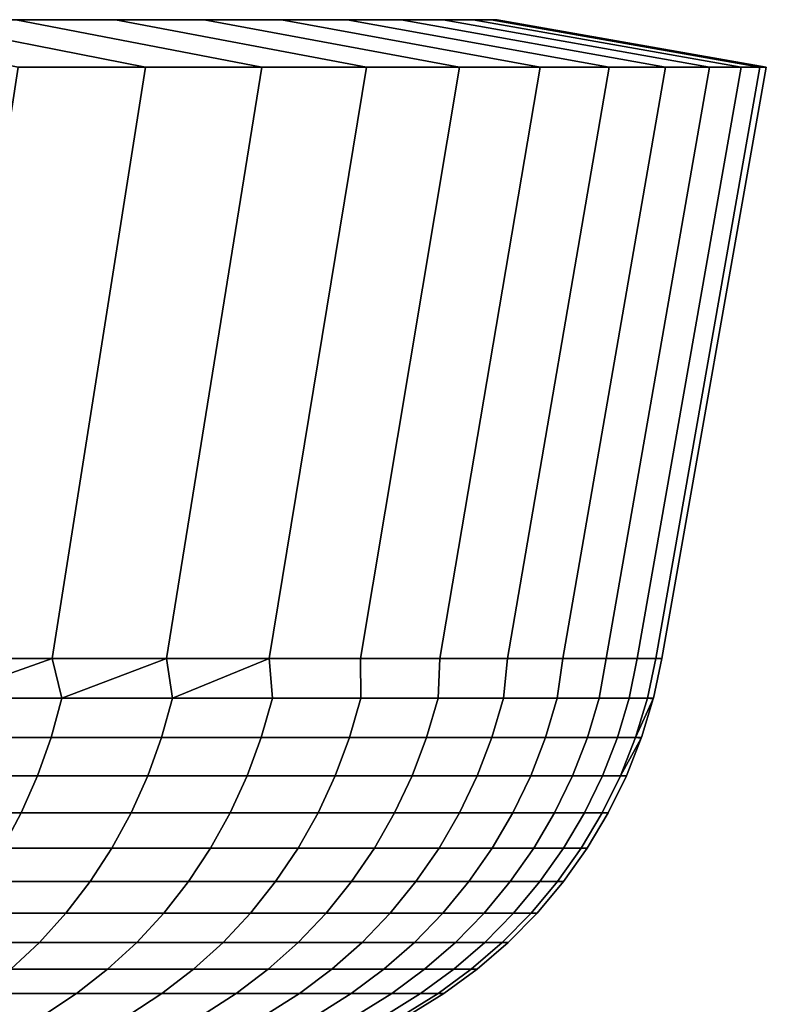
# Model space of a CAD drawing. Header units: metres. Extents: x -109 to 109, y -100 to 58.
# Tile 550 of 642: x 28.4 to 32.5, y 51.79 to 57.2. Entities that reach past the tile are written whole.
import ezdxf

# ---------------------------------------------------------------- set-up
doc = ezdxf.new("R2010")
doc.units = ezdxf.units.M
doc.layers.add('solid_21_062_100_XXX', color=7, linetype='CONTINUOUS')

msp = doc.modelspace()

# ---------------------------------------------------------------- linework, layer by layer
at = {"layer": 'solid_21_062_100_XXX'}
for points in [[(30.890423, 57.200001, 202.13475), (-30.989697, 57.200001, 203.564957), (-31.022789, 57.200001, 204.997437), (30.989697, 57.200001, 203.564957)], [(-30.989697, 57.200001, 206.429901), (31.022789, 57.200001, 204.997437), (30.989697, 57.200001, 203.564957), (-31.022789, 57.200001, 204.997437)], [(30.725304, 57.200001, 200.711502), (-30.890423, 57.200001, 202.13475), (-30.989697, 57.200001, 203.564957), (30.890423, 57.200001, 202.13475)], [(-30.890423, 57.200001, 207.860107), (30.989697, 57.200001, 206.429901), (31.022789, 57.200001, 204.997437), (-30.989697, 57.200001, 206.429901)], [(30.494612, 57.200001, 199.297256), (-30.725304, 57.200001, 200.711502), (-30.890423, 57.200001, 202.13475), (30.725304, 57.200001, 200.711502)], [(-30.725304, 57.200001, 209.283356), (30.890423, 57.200001, 207.860107), (30.989697, 57.200001, 206.429901), (-30.890423, 57.200001, 207.860107)], [(30.198706, 57.200001, 197.894516), (-30.494612, 57.200001, 199.297256), (-30.725304, 57.200001, 200.711502), (30.494612, 57.200001, 199.297256)], [(-30.494612, 57.200001, 210.697601), (30.725304, 57.200001, 209.283356), (30.890423, 57.200001, 207.860107), (-30.725304, 57.200001, 209.283356)], [(29.838539, 57.200001, 196.507721), (-30.198706, 57.200001, 197.894516), (-30.494612, 57.200001, 199.297256), (30.198706, 57.200001, 197.894516)], [(-30.198706, 57.200001, 212.100342), (30.494612, 57.200001, 210.697601), (30.725304, 57.200001, 209.283356), (-30.494612, 57.200001, 210.697601)], [(29.414648, 57.200001, 195.13884), (-29.838539, 57.200001, 196.507721), (-30.198706, 57.200001, 197.894516), (29.838539, 57.200001, 196.507721)], [(-29.838539, 57.200001, 213.487137), (30.198706, 57.200001, 212.100342), (30.494612, 57.200001, 210.697601), (-30.198706, 57.200001, 212.100342)], [(28.927803, 57.200001, 193.790482), (-29.414648, 57.200001, 195.13884), (-29.838539, 57.200001, 196.507721), (29.414648, 57.200001, 195.13884)], [(-29.414648, 57.200001, 214.856033), (29.838539, 57.200001, 213.487137), (30.198706, 57.200001, 212.100342), (-29.838539, 57.200001, 213.487137)], [(28.379484, 57.200001, 192.466736), (-28.927803, 57.200001, 193.790482), (-29.414648, 57.200001, 195.13884), (28.927803, 57.200001, 193.790482)], [(-28.927803, 57.200001, 216.204376), (29.414648, 57.200001, 214.856033), (29.838539, 57.200001, 213.487137), (-29.414648, 57.200001, 214.856033)], [(-28.379484, 57.200001, 217.528137), (28.927803, 57.200001, 216.204376), (29.414648, 57.200001, 214.856033), (-28.927803, 57.200001, 216.204376)], [(-27.770525, 57.200001, 218.825348), (28.379484, 57.200001, 217.528137), (28.927803, 57.200001, 216.204376), (-28.379484, 57.200001, 217.528137)], [(29.092846, 56.939529, 190.511017), (28.392708, 56.939529, 189.182755), (27.102072, 57.200001, 189.901367), (27.770525, 57.200001, 191.16951)], [(28.392708, 56.939529, 220.812119), (29.092846, 56.939529, 219.483856), (27.770525, 57.200001, 218.825348), (27.102072, 57.200001, 220.093491)], [(29.730778, 56.939529, 191.869949), (29.092846, 56.939529, 190.511017), (27.770525, 57.200001, 191.16951), (28.379484, 57.200001, 192.466736)], [(29.092846, 56.939529, 219.483856), (29.730778, 56.939529, 218.124908), (28.379484, 57.200001, 217.528137), (27.770525, 57.200001, 218.825348)], [(30.305351, 56.939529, 193.25708), (29.730778, 56.939529, 191.869949), (28.379484, 57.200001, 192.466736), (28.927803, 57.200001, 193.790482)], [(29.730778, 56.939529, 218.124908), (30.305351, 56.939529, 216.737778), (28.927803, 57.200001, 216.204376), (28.379484, 57.200001, 217.528137)], [(30.815208, 56.939529, 194.669174), (30.305351, 56.939529, 193.25708), (28.927803, 57.200001, 193.790482), (29.414648, 57.200001, 195.13884)], [(30.305351, 56.939529, 216.737778), (30.815208, 56.939529, 215.325684), (29.414648, 57.200001, 214.856033), (28.927803, 57.200001, 216.204376)], [(31.259352, 56.939529, 196.103439), (30.815208, 56.939529, 194.669174), (29.414648, 57.200001, 195.13884), (29.838539, 57.200001, 196.507721)], [(30.815208, 56.939529, 215.325684), (31.259352, 56.939529, 213.891418), (29.838539, 57.200001, 213.487137), (29.414648, 57.200001, 214.856033)], [(31.636732, 56.939529, 197.556519), (31.259352, 56.939529, 196.103439), (29.838539, 57.200001, 196.507721), (30.198706, 57.200001, 197.894516)], [(31.259352, 56.939529, 213.891418), (31.636732, 56.939529, 212.438339), (30.198706, 57.200001, 212.100342), (29.838539, 57.200001, 213.487137)], [(31.946627, 56.939529, 199.025574), (31.636732, 56.939529, 197.556519), (30.198706, 57.200001, 197.894516), (30.494612, 57.200001, 199.297256)], [(31.636732, 56.939529, 212.438339), (31.946627, 56.939529, 210.969284), (30.494612, 57.200001, 210.697601), (30.198706, 57.200001, 212.100342)], [(31.946627, 56.939529, 199.025574), (30.494612, 57.200001, 199.297256), (30.725304, 57.200001, 200.711502), (32.188335, 56.939529, 200.507324)], [(31.946627, 56.939529, 210.969284), (32.188335, 56.939529, 209.487549), (30.725304, 57.200001, 209.283356), (30.494612, 57.200001, 210.697601)], [(32.361362, 56.939529, 201.998734), (32.188335, 56.939529, 200.507324), (30.725304, 57.200001, 200.711502), (30.890423, 57.200001, 202.13475)], [(32.188335, 56.939529, 209.487549), (32.361362, 56.939529, 207.996124), (30.890423, 57.200001, 207.860107), (30.725304, 57.200001, 209.283356)], [(32.465321, 56.939529, 203.496475), (32.361362, 56.939529, 201.998734), (30.890423, 57.200001, 202.13475), (30.989697, 57.200001, 203.564957)], [(32.361362, 56.939529, 207.996124), (32.465321, 56.939529, 206.498383), (30.989697, 57.200001, 206.429901), (30.890423, 57.200001, 207.860107)], [(32.5, 56.939529, 204.997437), (32.465321, 56.939529, 203.496475), (30.989697, 57.200001, 203.564957), (31.022789, 57.200001, 204.997437)], [(32.465321, 56.939529, 206.498383), (32.5, 56.939529, 204.997437), (31.022789, 57.200001, 204.997437), (30.989697, 57.200001, 206.429901)], [(29.092846, 56.939529, 219.483856), (28.392708, 56.939529, 220.812119), (27.892483, 53.69202, 220.533417), (28.580225, 53.69202, 219.228668)], [(28.392708, 56.939529, 189.182755), (29.092846, 56.939529, 190.511017), (28.580225, 53.69202, 190.76619), (27.892483, 53.69202, 189.461441)], [(29.730778, 56.939529, 218.124908), (29.092846, 56.939529, 219.483856), (28.580225, 53.69202, 219.228668), (29.206974, 53.69202, 217.893555)], [(29.092846, 56.939529, 190.511017), (29.730778, 56.939529, 191.869949), (29.206974, 53.69202, 192.101303), (28.580225, 53.69202, 190.76619)], [(30.305351, 56.939529, 216.737778), (29.730778, 56.939529, 218.124908), (29.206974, 53.69202, 217.893555), (29.771397, 53.69202, 216.530914)], [(29.730778, 56.939529, 191.869949), (30.305351, 56.939529, 193.25708), (29.771395, 53.69202, 193.463943), (29.206974, 53.69202, 192.101303)], [(30.305351, 56.939529, 193.25708), (30.815208, 56.939529, 194.669174), (30.272284, 53.69202, 194.851196), (29.771395, 53.69202, 193.463943)], [(30.815208, 56.939529, 215.325684), (30.305351, 56.939529, 216.737778), (29.771397, 53.69202, 216.530914), (30.272284, 53.69202, 215.143677)], [(31.259352, 56.939529, 213.891418), (30.815208, 56.939529, 215.325684), (30.272284, 53.69202, 215.143677), (30.70857, 53.69202, 213.734772)], [(30.815208, 56.939529, 194.669174), (31.259352, 56.939529, 196.103439), (30.70857, 53.69202, 196.260086), (30.272284, 53.69202, 194.851196)], [(31.636732, 56.939529, 212.438339), (31.259352, 56.939529, 213.891418), (30.70857, 53.69202, 213.734772), (31.079325, 53.69202, 212.30722)], [(31.259352, 56.939529, 196.103439), (31.636732, 56.939529, 197.556519), (31.079325, 53.69202, 197.687637), (30.70857, 53.69202, 196.260086)], [(31.946627, 56.939529, 210.969284), (31.636732, 56.939529, 212.438339), (31.079325, 53.69202, 212.30722), (31.383753, 53.69202, 210.864075)], [(31.636732, 56.939529, 197.556519), (31.946627, 56.939529, 199.025574), (31.383753, 53.69202, 199.130798), (31.079325, 53.69202, 197.687637)], [(32.188335, 56.939529, 209.487549), (31.946627, 56.939529, 210.969284), (31.383753, 53.69202, 210.864075), (31.621208, 53.69202, 209.408401)], [(31.946627, 56.939529, 199.025574), (32.188335, 56.939529, 200.507324), (31.621208, 53.69202, 200.586456), (31.383753, 53.69202, 199.130798)], [(32.361362, 56.939529, 207.996124), (32.188335, 56.939529, 209.487549), (31.621208, 53.69202, 209.408401), (31.79118, 53.69202, 207.943314)], [(32.188335, 56.939529, 200.507324), (32.361362, 56.939529, 201.998734), (31.79118, 53.69202, 202.051544), (31.621208, 53.69202, 200.586456)], [(32.465321, 56.939529, 206.498383), (32.361362, 56.939529, 207.996124), (31.79118, 53.69202, 207.943314), (31.893311, 53.69202, 206.471954)], [(32.361362, 56.939529, 201.998734), (32.465321, 56.939529, 203.496475), (31.893311, 53.69202, 203.522919), (31.79118, 53.69202, 202.051544)], [(32.5, 56.939529, 204.997437), (32.465321, 56.939529, 206.498383), (31.893311, 53.69202, 206.471954), (31.927378, 53.69202, 204.997437)], [(32.465321, 56.939529, 203.496475), (32.5, 56.939529, 204.997437), (31.927378, 53.69202, 204.997437), (31.893311, 53.69202, 203.522919)], [(27.964525, 53.474117, 220.30481), (28.580225, 53.69202, 219.228668), (27.892483, 53.69202, 220.533417)], [(27.964525, 53.474117, 189.690063), (27.892483, 53.69202, 189.461441), (28.580225, 53.69202, 190.76619)], [(28.632254, 53.474117, 219.016144), (28.580225, 53.69202, 219.228668), (27.964525, 53.474117, 220.30481)], [(27.964525, 53.474117, 189.690063), (28.580225, 53.69202, 190.76619), (28.632254, 53.474117, 190.978714)], [(28.632254, 53.474117, 219.016144), (29.206974, 53.69202, 217.893555), (28.580225, 53.69202, 219.228668)], [(28.632254, 53.474117, 190.978714), (28.580225, 53.69202, 190.76619), (29.206974, 53.69202, 192.101303)], [(29.240639, 53.474117, 217.698425), (29.206974, 53.69202, 217.893555), (28.632254, 53.474117, 219.016144)], [(28.632254, 53.474117, 190.978714), (29.206974, 53.69202, 192.101303), (29.240639, 53.474117, 192.296432)], [(29.240639, 53.474117, 217.698425), (29.771397, 53.69202, 216.530914), (29.206974, 53.69202, 217.893555)], [(29.240639, 53.474117, 192.296432), (29.206974, 53.69202, 192.101303), (29.771395, 53.69202, 193.463943)], [(29.788416, 53.474117, 216.354401), (29.771397, 53.69202, 216.530914), (29.240639, 53.474117, 217.698425)], [(29.240639, 53.474117, 192.296432), (29.771395, 53.69202, 193.463943), (29.788416, 53.474117, 193.640472)], [(30.274452, 53.474117, 195.008041), (29.788416, 53.474117, 193.640472), (29.771395, 53.69202, 193.463943), (30.272284, 53.69202, 194.851196)], [(30.274452, 53.474117, 214.986816), (30.272284, 53.69202, 215.143677), (29.771397, 53.69202, 216.530914), (29.788416, 53.474117, 216.354401)], [(30.697742, 53.474117, 213.598541), (30.70857, 53.69202, 213.734772), (30.272284, 53.69202, 215.143677), (30.274452, 53.474117, 214.986816)], [(30.697742, 53.474117, 196.396332), (30.274452, 53.474117, 195.008041), (30.272284, 53.69202, 194.851196), (30.70857, 53.69202, 196.260086)], [(31.057405, 53.474117, 212.192429), (31.079325, 53.69202, 212.30722), (30.70857, 53.69202, 213.734772), (30.697742, 53.474117, 213.598541)], [(31.057405, 53.474117, 197.802429), (30.697742, 53.474117, 196.396332), (30.70857, 53.69202, 196.260086), (31.079325, 53.69202, 197.687637)], [(31.352697, 53.474117, 210.771408), (31.383753, 53.69202, 210.864075), (31.079325, 53.69202, 212.30722), (31.057405, 53.474117, 212.192429)], [(31.352697, 53.474117, 199.223465), (31.057405, 53.474117, 197.802429), (31.079325, 53.69202, 197.687637), (31.383753, 53.69202, 199.130798)], [(31.583004, 53.474117, 209.338409), (31.621208, 53.69202, 209.408401), (31.383753, 53.69202, 210.864075), (31.352697, 53.474117, 210.771408)], [(31.583004, 53.474117, 200.656448), (31.352697, 53.474117, 199.223465), (31.383753, 53.69202, 199.130798), (31.621208, 53.69202, 200.586456)], [(31.747852, 53.474117, 207.896423), (31.79118, 53.69202, 207.943314), (31.621208, 53.69202, 209.408401), (31.583004, 53.474117, 209.338409)], [(31.747852, 53.474117, 202.098434), (31.583004, 53.474117, 200.656448), (31.621208, 53.69202, 200.586456), (31.79118, 53.69202, 202.051544)], [(31.846899, 53.474117, 206.448441), (31.893311, 53.69202, 206.471954), (31.79118, 53.69202, 207.943314), (31.747852, 53.474117, 207.896423)], [(31.846899, 53.474117, 203.546432), (31.747852, 53.474117, 202.098434), (31.79118, 53.69202, 202.051544), (31.893311, 53.69202, 203.522919)], [(31.846899, 53.474117, 206.448441), (31.879936, 53.474117, 204.997437), (31.927378, 53.69202, 204.997437), (31.893311, 53.69202, 206.471954)], [(31.879936, 53.474117, 204.997437), (31.846899, 53.474117, 203.546432), (31.893311, 53.69202, 203.522919), (31.927378, 53.69202, 204.997437)], [(28.632254, 53.474117, 219.016144), (27.964525, 53.474117, 220.30481), (27.907053, 53.258121, 220.273346), (28.573408, 53.258121, 218.987335)], [(27.964525, 53.474117, 189.690063), (28.632254, 53.474117, 190.978714), (28.573408, 53.258121, 191.007523), (27.907053, 53.258121, 189.721512)], [(29.240639, 53.474117, 217.698425), (28.632254, 53.474117, 219.016144), (28.573408, 53.258121, 218.987335), (29.180542, 53.258121, 217.672333)], [(28.632254, 53.474117, 190.978714), (29.240639, 53.474117, 192.296432), (29.180542, 53.258121, 192.32254), (28.573408, 53.258121, 191.007523)], [(29.788416, 53.474117, 216.354401), (29.240639, 53.474117, 217.698425), (29.180542, 53.258121, 217.672333), (29.727194, 53.258121, 216.331055)], [(29.240639, 53.474117, 192.296432), (29.788416, 53.474117, 193.640472), (29.727194, 53.258121, 193.663803), (29.180542, 53.258121, 192.32254)], [(30.274452, 53.474117, 214.986816), (29.788416, 53.474117, 216.354401), (29.727194, 53.258121, 216.331055), (30.212233, 53.258121, 214.966293)], [(29.788416, 53.474117, 193.640472), (30.274452, 53.474117, 195.008041), (30.212233, 53.258121, 195.02858), (29.727194, 53.258121, 193.663803)], [(30.697742, 53.474117, 213.598541), (30.274452, 53.474117, 214.986816), (30.212233, 53.258121, 214.966293), (30.634651, 53.258121, 213.580856)], [(30.274452, 53.474117, 195.008041), (30.697742, 53.474117, 196.396332), (30.634651, 53.258121, 196.414001), (30.212233, 53.258121, 195.02858)], [(31.057405, 53.474117, 212.192429), (30.697742, 53.474117, 213.598541), (30.634651, 53.258121, 213.580856), (30.993576, 53.258121, 212.177643)], [(30.697742, 53.474117, 196.396332), (31.057405, 53.474117, 197.802429), (30.993576, 53.258121, 197.81723), (30.634651, 53.258121, 196.414001)], [(31.352697, 53.474117, 210.771408), (31.057405, 53.474117, 212.192429), (30.993576, 53.258121, 212.177643), (31.28826, 53.258121, 210.759537)], [(31.057405, 53.474117, 197.802429), (31.352697, 53.474117, 199.223465), (31.28826, 53.258121, 199.235321), (30.993576, 53.258121, 197.81723)], [(31.583004, 53.474117, 209.338409), (31.352697, 53.474117, 210.771408), (31.28826, 53.258121, 210.759537), (31.518095, 53.258121, 209.329498)], [(31.352697, 53.474117, 199.223465), (31.583004, 53.474117, 200.656448), (31.518095, 53.258121, 200.665375), (31.28826, 53.258121, 199.235321)], [(31.747852, 53.474117, 207.896423), (31.583004, 53.474117, 209.338409), (31.518095, 53.258121, 209.329498), (31.682604, 53.258121, 207.890472)], [(31.583004, 53.474117, 200.656448), (31.747852, 53.474117, 202.098434), (31.682604, 53.258121, 202.104385), (31.518095, 53.258121, 200.665375)], [(31.846899, 53.474117, 206.448441), (31.747852, 53.474117, 207.896423), (31.682604, 53.258121, 207.890472), (31.781446, 53.258121, 206.44545)], [(31.747852, 53.474117, 202.098434), (31.846899, 53.474117, 203.546432), (31.781446, 53.258121, 203.549408), (31.682604, 53.258121, 202.104385)], [(31.879311, 53.471714, 204.997437), (31.846899, 53.474117, 206.448441), (31.781446, 53.258121, 206.44545), (31.814417, 53.258121, 204.997437)], [(31.846899, 53.474117, 203.546432), (31.879936, 53.474117, 204.997437), (31.879311, 53.471714, 204.997437), (31.781446, 53.258121, 203.549408)], [(31.781446, 53.258121, 203.549408), (31.879311, 53.471714, 204.997437), (31.814417, 53.258121, 204.997437)], [(31.879311, 53.471714, 204.997437), (31.879936, 53.474117, 204.997437), (31.846899, 53.474117, 206.448441)], [(28.573408, 53.258121, 218.987335), (27.907053, 53.258121, 220.273346), (27.834505, 53.048103, 220.233627), (28.499128, 53.048103, 218.950974)], [(27.907053, 53.258121, 189.721512), (28.573408, 53.258121, 191.007523), (28.499128, 53.048103, 191.0439), (27.834505, 53.048103, 189.76123)], [(29.180542, 53.258121, 217.672333), (28.573408, 53.258121, 218.987335), (28.499128, 53.048103, 218.950974), (29.104685, 53.048103, 217.639374)], [(28.573408, 53.258121, 191.007523), (29.180542, 53.258121, 192.32254), (29.104685, 53.048103, 192.355484), (28.499128, 53.048103, 191.0439)], [(29.727194, 53.258121, 216.331055), (29.180542, 53.258121, 217.672333), (29.104685, 53.048103, 217.639374), (29.649916, 53.048103, 216.30159)], [(29.180542, 53.258121, 192.32254), (29.727194, 53.258121, 193.663803), (29.649916, 53.048103, 193.693268), (29.104685, 53.048103, 192.355484)], [(30.212233, 53.258121, 214.966293), (29.727194, 53.258121, 216.331055), (29.649916, 53.048103, 216.30159), (30.133694, 53.048103, 214.940369)], [(29.727194, 53.258121, 193.663803), (30.212233, 53.258121, 195.02858), (30.133694, 53.048103, 195.054489), (29.649916, 53.048103, 193.693268)], [(30.634651, 53.258121, 213.580856), (30.212233, 53.258121, 214.966293), (30.133694, 53.048103, 214.940369), (30.555014, 53.048103, 213.558548)], [(30.212233, 53.258121, 195.02858), (30.634651, 53.258121, 196.414001), (30.555014, 53.048103, 196.436325), (30.133694, 53.048103, 195.054489)], [(30.993576, 53.258121, 212.177643), (30.634651, 53.258121, 213.580856), (30.555014, 53.048103, 213.558548), (30.913004, 53.048103, 212.158966)], [(30.634651, 53.258121, 196.414001), (30.993576, 53.258121, 197.81723), (30.913004, 53.048103, 197.835892), (30.555014, 53.048103, 196.436325)], [(31.28826, 53.258121, 210.759537), (30.993576, 53.258121, 212.177643), (30.913004, 53.048103, 212.158966), (31.206923, 53.048103, 210.744553)], [(30.993576, 53.258121, 197.81723), (31.28826, 53.258121, 199.235321), (31.206923, 53.048103, 199.250305), (30.913004, 53.048103, 197.835892)], [(31.518095, 53.258121, 209.329498), (31.28826, 53.258121, 210.759537), (31.206923, 53.048103, 210.744553), (31.436161, 53.048103, 209.318237)], [(31.28826, 53.258121, 199.235321), (31.518095, 53.258121, 200.665375), (31.436161, 53.048103, 200.676636), (31.206923, 53.048103, 199.250305)], [(31.682604, 53.258121, 207.890472), (31.518095, 53.258121, 209.329498), (31.436161, 53.048103, 209.318237), (31.600243, 53.048103, 207.88295)], [(31.518095, 53.258121, 200.665375), (31.682604, 53.258121, 202.104385), (31.600243, 53.048103, 202.111908), (31.436161, 53.048103, 200.676636)], [(31.781446, 53.258121, 206.44545), (31.682604, 53.258121, 207.890472), (31.600243, 53.048103, 207.88295), (31.698828, 53.048103, 206.441681)], [(31.682604, 53.258121, 202.104385), (31.781446, 53.258121, 203.549408), (31.698828, 53.048103, 203.553177), (31.600243, 53.048103, 202.111908)], [(31.813675, 53.255989, 204.997437), (31.781446, 53.258121, 206.44545), (31.698828, 53.048103, 206.441681), (31.73171, 53.048103, 204.997437)], [(31.781446, 53.258121, 203.549408), (31.814417, 53.258121, 204.997437), (31.813675, 53.255989, 204.997437), (31.698828, 53.048103, 203.553177)], [(31.698828, 53.048103, 203.553177), (31.813675, 53.255989, 204.997437), (31.73171, 53.048103, 204.997437)], [(31.813675, 53.255989, 204.997437), (31.814417, 53.258121, 204.997437), (31.781446, 53.258121, 206.44545)], [(28.499128, 53.048103, 218.950974), (27.834505, 53.048103, 220.233627), (27.747355, 52.845428, 220.185928), (28.409899, 52.845428, 218.907272)], [(27.834505, 53.048103, 189.76123), (28.499128, 53.048103, 191.0439), (28.409899, 52.845428, 191.087585), (27.747355, 52.845428, 189.808929)], [(29.104685, 53.048103, 217.639374), (28.499128, 53.048103, 218.950974), (28.409899, 52.845428, 218.907272), (29.013557, 52.845428, 217.599792)], [(28.499128, 53.048103, 191.0439), (29.104685, 53.048103, 192.355484), (29.013557, 52.845428, 192.395065), (28.409899, 52.845428, 191.087585)], [(29.649916, 53.048103, 216.30159), (29.104685, 53.048103, 217.639374), (29.013557, 52.845428, 217.599792), (29.557081, 52.845428, 216.26619)], [(29.104685, 53.048103, 192.355484), (29.649916, 53.048103, 193.693268), (29.557081, 52.845428, 193.728668), (29.013557, 52.845428, 192.395065)], [(30.133694, 53.048103, 214.940369), (29.649916, 53.048103, 216.30159), (29.557081, 52.845428, 216.26619), (30.039343, 52.845428, 214.909241)], [(29.649916, 53.048103, 193.693268), (30.133694, 53.048103, 195.054489), (30.039343, 52.845428, 195.085617), (29.557081, 52.845428, 193.728668)], [(30.555014, 53.048103, 213.558548), (30.133694, 53.048103, 214.940369), (30.039343, 52.845428, 214.909241), (30.459345, 52.845428, 213.531738)], [(30.133694, 53.048103, 195.054489), (30.555014, 53.048103, 196.436325), (30.459345, 52.845428, 196.46312), (30.039343, 52.845428, 195.085617)], [(30.913004, 53.048103, 212.158966), (30.555014, 53.048103, 213.558548), (30.459345, 52.845428, 213.531738), (30.816216, 52.845428, 212.136551)], [(30.555014, 53.048103, 196.436325), (30.913004, 53.048103, 197.835892), (30.816216, 52.845428, 197.858307), (30.459345, 52.845428, 196.46312)], [(31.206923, 53.048103, 210.744553), (30.913004, 53.048103, 212.158966), (30.816216, 52.845428, 212.136551), (31.109213, 52.845428, 210.726562)], [(30.913004, 53.048103, 197.835892), (31.206923, 53.048103, 199.250305), (31.109213, 52.845428, 199.268295), (30.816216, 52.845428, 197.858307)], [(31.436161, 53.048103, 209.318237), (31.206923, 53.048103, 210.744553), (31.109213, 52.845428, 210.726562), (31.337734, 52.845428, 209.304703)], [(31.206923, 53.048103, 199.250305), (31.436161, 53.048103, 200.676636), (31.337734, 52.845428, 200.690155), (31.109213, 52.845428, 199.268295)], [(31.600243, 53.048103, 207.88295), (31.436161, 53.048103, 209.318237), (31.337734, 52.845428, 209.304703), (31.501301, 52.845428, 207.873917)], [(31.436161, 53.048103, 200.676636), (31.600243, 53.048103, 202.111908), (31.501301, 52.845428, 202.120941), (31.337734, 52.845428, 200.690155)], [(31.698828, 53.048103, 206.441681), (31.600243, 53.048103, 207.88295), (31.501301, 52.845428, 207.873917), (31.599577, 52.845428, 206.437164)], [(31.600243, 53.048103, 202.111908), (31.698828, 53.048103, 203.553177), (31.599577, 52.845428, 203.557693), (31.501301, 52.845428, 202.120941)], [(31.73171, 53.048103, 204.997437), (31.698828, 53.048103, 206.441681), (31.599577, 52.845428, 206.437164), (31.632359, 52.845428, 204.997437)], [(31.698828, 53.048103, 203.553177), (31.73171, 53.048103, 204.997437), (31.632359, 52.845428, 204.997437), (31.599577, 52.845428, 203.557693)], [(28.409899, 52.845428, 218.907272), (27.747355, 52.845428, 220.185928), (27.646168, 52.651421, 220.130539), (28.306295, 52.651421, 218.856552)], [(27.747355, 52.845428, 189.808929), (28.409899, 52.845428, 191.087585), (28.306295, 52.651421, 191.138306), (27.646168, 52.651421, 189.864319)], [(29.013557, 52.845428, 217.599792), (28.409899, 52.845428, 218.907272), (28.306295, 52.651421, 218.856552), (28.907753, 52.651421, 217.553833)], [(28.409899, 52.845428, 191.087585), (29.013557, 52.845428, 192.395065), (28.907753, 52.651421, 192.441025), (28.306295, 52.651421, 191.138306)], [(29.557081, 52.845428, 216.26619), (29.013557, 52.845428, 217.599792), (28.907753, 52.651421, 217.553833), (29.449295, 52.651421, 216.225098)], [(29.013557, 52.845428, 192.395065), (29.557081, 52.845428, 193.728668), (29.449295, 52.651421, 193.76976), (28.907753, 52.651421, 192.441025)], [(30.039343, 52.845428, 214.909241), (29.557081, 52.845428, 216.26619), (29.449295, 52.651421, 216.225098), (29.929798, 52.651421, 214.873093)], [(29.557081, 52.845428, 193.728668), (30.039343, 52.845428, 195.085617), (29.929798, 52.651421, 195.121765), (29.449295, 52.651421, 193.76976)], [(30.459345, 52.845428, 213.531738), (30.039343, 52.845428, 214.909241), (29.929798, 52.651421, 214.873093), (30.348269, 52.651421, 213.50061)], [(30.039343, 52.845428, 195.085617), (30.459345, 52.845428, 196.46312), (30.348269, 52.651421, 196.494247), (29.929798, 52.651421, 195.121765)], [(30.816216, 52.845428, 212.136551), (30.459345, 52.845428, 213.531738), (30.348269, 52.651421, 213.50061), (30.703836, 52.651421, 212.110519)], [(30.459345, 52.845428, 196.46312), (30.816216, 52.845428, 197.858307), (30.703836, 52.651421, 197.884354), (30.348269, 52.651421, 196.494247)], [(31.109213, 52.845428, 210.726562), (30.816216, 52.845428, 212.136551), (30.703836, 52.651421, 212.110519), (30.995768, 52.651421, 210.705673)], [(30.816216, 52.845428, 197.858307), (31.109213, 52.845428, 199.268295), (30.995768, 52.651421, 199.289185), (30.703836, 52.651421, 197.884354)], [(31.337734, 52.845428, 209.304703), (31.109213, 52.845428, 210.726562), (30.995768, 52.651421, 210.705673), (31.223454, 52.651421, 209.289001)], [(31.109213, 52.845428, 199.268295), (31.337734, 52.845428, 200.690155), (31.223454, 52.651421, 200.705872), (30.995768, 52.651421, 199.289185)], [(31.501301, 52.845428, 207.873917), (31.337734, 52.845428, 209.304703), (31.223454, 52.651421, 209.289001), (31.386425, 52.651421, 207.863419)], [(31.337734, 52.845428, 200.690155), (31.501301, 52.845428, 202.120941), (31.386425, 52.651421, 202.131439), (31.223454, 52.651421, 200.705872)], [(31.599577, 52.845428, 206.437164), (31.501301, 52.845428, 207.873917), (31.386425, 52.651421, 207.863419), (31.484343, 52.651421, 206.431915)], [(31.501301, 52.845428, 202.120941), (31.599577, 52.845428, 203.557693), (31.484343, 52.651421, 203.562943), (31.386425, 52.651421, 202.131439)], [(31.632359, 52.845428, 204.997437), (31.599577, 52.845428, 206.437164), (31.484343, 52.651421, 206.431915), (31.517004, 52.651421, 204.997437)], [(31.599577, 52.845428, 203.557693), (31.632359, 52.845428, 204.997437), (31.517004, 52.651421, 204.997437), (31.484343, 52.651421, 203.562943)], [(28.907753, 52.651421, 217.553833), (28.306295, 52.651421, 218.856552), (28.188993, 52.467327, 218.799118), (28.78796, 52.467327, 217.501801)], [(28.306295, 52.651421, 191.138306), (28.907753, 52.651421, 192.441025), (28.78796, 52.467327, 192.493057), (28.188993, 52.467327, 191.19574)], [(29.449295, 52.651421, 216.225098), (28.907753, 52.651421, 217.553833), (28.78796, 52.467327, 217.501801), (29.327257, 52.467327, 216.178574)], [(28.907753, 52.651421, 192.441025), (29.449295, 52.651421, 193.76976), (29.327257, 52.467327, 193.816284), (28.78796, 52.467327, 192.493057)], [(29.929798, 52.651421, 214.873093), (29.449295, 52.651421, 216.225098), (29.327257, 52.467327, 216.178574), (29.805769, 52.467327, 214.832169)], [(29.449295, 52.651421, 193.76976), (29.929798, 52.651421, 195.121765), (29.805769, 52.467327, 195.162689), (29.327257, 52.467327, 193.816284)], [(30.348269, 52.651421, 213.50061), (29.929798, 52.651421, 214.873093), (29.805769, 52.467327, 214.832169), (30.222506, 52.467327, 213.465378)], [(29.929798, 52.651421, 195.121765), (30.348269, 52.651421, 196.494247), (30.222506, 52.467327, 196.52948), (29.805769, 52.467327, 195.162689)], [(30.703836, 52.651421, 212.110519), (30.348269, 52.651421, 213.50061), (30.222506, 52.467327, 213.465378), (30.576601, 52.467327, 212.081039)], [(30.348269, 52.651421, 196.494247), (30.703836, 52.651421, 197.884354), (30.576601, 52.467327, 197.913818), (30.222506, 52.467327, 196.52948)], [(30.995768, 52.651421, 210.705673), (30.703836, 52.651421, 212.110519), (30.576601, 52.467327, 212.081039), (30.867321, 52.467327, 210.682022)], [(30.703836, 52.651421, 197.884354), (30.995768, 52.651421, 199.289185), (30.867321, 52.467327, 199.312851), (30.576601, 52.467327, 197.913818)], [(31.223454, 52.651421, 209.289001), (30.995768, 52.651421, 210.705673), (30.867321, 52.467327, 210.682022), (31.094063, 52.467327, 209.27121)], [(30.995768, 52.651421, 199.289185), (31.223454, 52.651421, 200.705872), (31.094063, 52.467327, 200.723648), (30.867321, 52.467327, 199.312851)], [(31.386425, 52.651421, 207.863419), (31.223454, 52.651421, 209.289001), (31.094063, 52.467327, 209.27121), (31.256359, 52.467327, 207.851547)], [(31.223454, 52.651421, 200.705872), (31.386425, 52.651421, 202.131439), (31.256359, 52.467327, 202.143311), (31.094063, 52.467327, 200.723648)], [(31.484343, 52.651421, 206.431915), (31.386425, 52.651421, 207.863419), (31.256359, 52.467327, 207.851547), (31.353872, 52.467327, 206.425964)], [(31.386425, 52.651421, 202.131439), (31.484343, 52.651421, 203.562943), (31.353872, 52.467327, 203.568893), (31.256359, 52.467327, 202.143311)], [(31.517004, 52.651421, 204.997437), (31.484343, 52.651421, 206.431915), (31.353872, 52.467327, 206.425964), (31.386398, 52.467327, 204.997437)], [(31.484343, 52.651421, 203.562943), (31.517004, 52.651421, 204.997437), (31.386398, 52.467327, 204.997437), (31.353872, 52.467327, 203.568893)], [(28.78796, 52.467327, 217.501801), (28.188993, 52.467327, 218.799118), (28.058756, 52.294357, 218.735352), (28.654955, 52.294357, 217.444031)], [(28.188993, 52.467327, 191.19574), (28.78796, 52.467327, 192.493057), (28.654955, 52.294357, 192.550827), (28.058756, 52.294357, 191.259506)], [(29.327257, 52.467327, 216.178574), (28.78796, 52.467327, 217.501801), (28.654955, 52.294357, 217.444031), (29.191761, 52.294357, 216.126923)], [(28.78796, 52.467327, 192.493057), (29.327257, 52.467327, 193.816284), (29.191761, 52.294357, 193.86795), (28.654955, 52.294357, 192.550827)], [(29.805769, 52.467327, 214.832169), (29.327257, 52.467327, 216.178574), (29.191761, 52.294357, 216.126923), (29.668062, 52.294357, 214.786728)], [(29.327257, 52.467327, 193.816284), (29.805769, 52.467327, 195.162689), (29.668062, 52.294357, 195.20813), (29.191761, 52.294357, 193.86795)], [(30.222506, 52.467327, 213.465378), (29.805769, 52.467327, 214.832169), (29.668062, 52.294357, 214.786728), (30.082872, 52.294357, 213.426254)], [(29.805769, 52.467327, 195.162689), (30.222506, 52.467327, 196.52948), (30.082872, 52.294357, 196.568604), (29.668062, 52.294357, 195.20813)], [(30.576601, 52.467327, 212.081039), (30.222506, 52.467327, 213.465378), (30.082872, 52.294357, 213.426254), (30.435331, 52.294357, 212.048309)], [(30.222506, 52.467327, 196.52948), (30.576601, 52.467327, 197.913818), (30.435331, 52.294357, 197.946548), (30.082872, 52.294357, 196.568604)], [(30.867321, 52.467327, 210.682022), (30.576601, 52.467327, 212.081039), (30.435331, 52.294357, 212.048309), (30.724709, 52.294357, 210.655746)], [(30.576601, 52.467327, 197.913818), (30.867321, 52.467327, 199.312851), (30.724709, 52.294357, 199.339111), (30.435331, 52.294357, 197.946548)], [(31.094063, 52.467327, 209.27121), (30.867321, 52.467327, 210.682022), (30.724709, 52.294357, 210.655746), (30.950405, 52.294357, 209.251465)], [(30.867321, 52.467327, 199.312851), (31.094063, 52.467327, 200.723648), (30.950405, 52.294357, 200.743393), (30.724709, 52.294357, 199.339111)], [(31.256359, 52.467327, 207.851547), (31.094063, 52.467327, 209.27121), (30.950405, 52.294357, 209.251465), (31.11195, 52.294357, 207.838364)], [(31.094063, 52.467327, 200.723648), (31.256359, 52.467327, 202.143311), (31.11195, 52.294357, 202.156494), (30.950405, 52.294357, 200.743393)], [(31.353872, 52.467327, 206.425964), (31.256359, 52.467327, 207.851547), (31.11195, 52.294357, 207.838364), (31.209011, 52.294357, 206.419373)], [(31.256359, 52.467327, 202.143311), (31.353872, 52.467327, 203.568893), (31.209011, 52.294357, 203.575485), (31.11195, 52.294357, 202.156494)], [(31.386398, 52.467327, 204.997437), (31.353872, 52.467327, 206.425964), (31.209011, 52.294357, 206.419373), (31.241388, 52.294357, 204.997437)], [(31.353872, 52.467327, 203.568893), (31.386398, 52.467327, 204.997437), (31.241388, 52.294357, 204.997437), (31.209011, 52.294357, 203.575485)], [(28.654955, 52.294357, 217.444031), (28.058756, 52.294357, 218.735352), (27.91643, 52.133629, 218.665665), (28.509604, 52.133629, 217.380905)], [(28.058756, 52.294357, 191.259506), (28.654955, 52.294357, 192.550827), (28.509604, 52.133629, 192.613968), (27.91643, 52.133629, 191.329193)], [(29.191761, 52.294357, 216.126923), (28.654955, 52.294357, 217.444031), (28.509604, 52.133629, 217.380905), (29.043686, 52.133629, 216.070465)], [(28.654955, 52.294357, 192.550827), (29.191761, 52.294357, 193.86795), (29.043686, 52.133629, 193.924393), (28.509604, 52.133629, 192.613968)], [(29.668062, 52.294357, 214.786728), (29.191761, 52.294357, 216.126923), (29.043686, 52.133629, 216.070465), (29.517572, 52.133629, 214.737076)], [(29.191761, 52.294357, 193.86795), (29.668062, 52.294357, 195.20813), (29.517572, 52.133629, 195.257782), (29.043686, 52.133629, 193.924393)], [(30.082872, 52.294357, 213.426254), (29.668062, 52.294357, 214.786728), (29.517572, 52.133629, 214.737076), (29.930279, 52.133629, 213.383499)], [(29.668062, 52.294357, 195.20813), (30.082872, 52.294357, 196.568604), (29.930279, 52.133629, 196.611359), (29.517572, 52.133629, 195.257782)], [(30.435331, 52.294357, 212.048309), (30.082872, 52.294357, 213.426254), (29.930279, 52.133629, 213.383499), (30.280949, 52.133629, 212.012543)], [(30.082872, 52.294357, 196.568604), (30.435331, 52.294357, 197.946548), (30.280949, 52.133629, 197.982315), (29.930279, 52.133629, 196.611359)], [(30.724709, 52.294357, 210.655746), (30.435331, 52.294357, 212.048309), (30.280949, 52.133629, 212.012543), (30.568859, 52.133629, 210.627045)], [(30.435331, 52.294357, 197.946548), (30.724709, 52.294357, 199.339111), (30.568859, 52.133629, 199.367813), (30.280949, 52.133629, 197.982315)], [(30.950405, 52.294357, 209.251465), (30.724709, 52.294357, 210.655746), (30.568859, 52.133629, 210.627045), (30.793409, 52.133629, 209.229889)], [(30.724709, 52.294357, 199.339111), (30.950405, 52.294357, 200.743393), (30.793409, 52.133629, 200.764969), (30.568859, 52.133629, 199.367813)], [(31.11195, 52.294357, 207.838364), (30.950405, 52.294357, 209.251465), (30.793409, 52.133629, 209.229889), (30.954136, 52.133629, 207.823944)], [(30.950405, 52.294357, 200.743393), (31.11195, 52.294357, 202.156494), (30.954136, 52.133629, 202.170914), (30.793409, 52.133629, 200.764969)], [(31.209011, 52.294357, 206.419373), (31.11195, 52.294357, 207.838364), (30.954136, 52.133629, 207.823944), (31.050705, 52.133629, 206.412155)], [(31.11195, 52.294357, 202.156494), (31.209011, 52.294357, 203.575485), (31.050705, 52.133629, 203.582703), (30.954136, 52.133629, 202.170914)], [(31.241388, 52.294357, 204.997437), (31.209011, 52.294357, 206.419373), (31.050705, 52.133629, 206.412155), (31.082916, 52.133629, 204.997437)], [(31.209011, 52.294357, 203.575485), (31.241388, 52.294357, 204.997437), (31.082916, 52.133629, 204.997437), (31.050705, 52.133629, 203.582703)], [(28.509604, 52.133629, 217.380905), (27.91643, 52.133629, 218.665665), (27.762938, 51.986183, 218.590515), (28.35285, 51.986183, 217.312805)], [(27.91643, 52.133629, 191.329193), (28.509604, 52.133629, 192.613968), (28.35285, 51.986183, 192.682053), (27.762938, 51.986183, 191.404343)], [(29.043686, 52.133629, 216.070465), (28.509604, 52.133629, 217.380905), (28.35285, 51.986183, 217.312805), (28.883995, 51.986183, 216.009583)], [(28.509604, 52.133629, 192.613968), (29.043686, 52.133629, 193.924393), (28.883995, 51.986183, 193.985275), (28.35285, 51.986183, 192.682053)], [(29.517572, 52.133629, 214.737076), (29.043686, 52.133629, 216.070465), (28.883995, 51.986183, 216.009583), (29.355276, 51.986183, 214.683517)], [(29.043686, 52.133629, 193.924393), (29.517572, 52.133629, 195.257782), (29.355276, 51.986183, 195.31134), (28.883995, 51.986183, 193.985275)], [(29.930279, 52.133629, 213.383499), (29.517572, 52.133629, 214.737076), (29.355276, 51.986183, 214.683517), (29.765713, 51.986183, 213.337387)], [(29.517572, 52.133629, 195.257782), (29.930279, 52.133629, 196.611359), (29.765713, 51.986183, 196.657471), (29.355276, 51.986183, 195.31134)], [(30.280949, 52.133629, 212.012543), (29.930279, 52.133629, 213.383499), (29.765713, 51.986183, 213.337387), (30.114456, 51.986183, 211.973969)], [(29.930279, 52.133629, 196.611359), (30.280949, 52.133629, 197.982315), (30.114456, 51.986183, 198.020889), (29.765713, 51.986183, 196.657471)], [(30.568859, 52.133629, 210.627045), (30.280949, 52.133629, 212.012543), (30.114456, 51.986183, 211.973969), (30.400782, 51.986183, 210.5961)], [(30.280949, 52.133629, 197.982315), (30.568859, 52.133629, 199.367813), (30.400782, 51.986183, 199.398758), (30.114456, 51.986183, 198.020889)], [(30.793409, 52.133629, 209.229889), (30.568859, 52.133629, 210.627045), (30.400782, 51.986183, 210.5961), (30.624098, 51.986183, 209.206619)], [(30.568859, 52.133629, 199.367813), (30.793409, 52.133629, 200.764969), (30.624098, 51.986183, 200.788239), (30.400782, 51.986183, 199.398758)], [(30.954136, 52.133629, 207.823944), (30.793409, 52.133629, 209.229889), (30.624098, 51.986183, 209.206619), (30.783941, 51.986183, 207.808411)], [(30.793409, 52.133629, 200.764969), (30.954136, 52.133629, 202.170914), (30.783941, 51.986183, 202.186447), (30.624098, 51.986183, 200.788239)], [(31.050705, 52.133629, 206.412155), (30.954136, 52.133629, 207.823944), (30.783941, 51.986183, 207.808411), (30.87998, 51.986183, 206.404373)], [(30.954136, 52.133629, 202.170914), (31.050705, 52.133629, 203.582703), (30.87998, 51.986183, 203.590485), (30.783941, 51.986183, 202.186447)], [(31.082916, 52.133629, 204.997437), (31.050705, 52.133629, 206.412155), (30.87998, 51.986183, 206.404373), (30.912014, 51.986183, 204.997437)], [(31.050705, 52.133629, 203.582703), (31.082916, 52.133629, 204.997437), (30.912014, 51.986183, 204.997437), (30.87998, 51.986183, 203.590485)], [(28.883995, 51.986183, 216.009583), (28.35285, 51.986183, 217.312805), (28.185713, 51.852985, 217.240219), (28.713728, 51.852985, 215.944672)], [(28.35285, 51.986183, 192.682053), (28.883995, 51.986183, 193.985275), (28.713728, 51.852985, 194.050201), (28.185713, 51.852985, 192.754654)], [(29.355276, 51.986183, 214.683517), (28.883995, 51.986183, 216.009583), (28.713728, 51.852985, 215.944672), (29.18223, 51.852985, 214.626419)], [(28.883995, 51.986183, 193.985275), (29.355276, 51.986183, 195.31134), (29.18223, 51.852985, 195.368439), (28.713728, 51.852985, 194.050201)], [(29.765713, 51.986183, 213.337387), (29.355276, 51.986183, 214.683517), (29.18223, 51.852985, 214.626419), (29.590248, 51.852985, 213.288223)], [(29.355276, 51.986183, 195.31134), (29.765713, 51.986183, 196.657471), (29.590248, 51.852985, 196.706635), (29.18223, 51.852985, 195.368439)], [(30.114456, 51.986183, 211.973969), (29.765713, 51.986183, 213.337387), (29.590248, 51.852985, 213.288223), (29.936935, 51.852985, 211.932846)], [(29.765713, 51.986183, 196.657471), (30.114456, 51.986183, 198.020889), (29.936935, 51.852985, 198.062012), (29.590248, 51.852985, 196.706635)], [(30.400782, 51.986183, 210.5961), (30.114456, 51.986183, 211.973969), (29.936935, 51.852985, 211.932846), (30.221573, 51.852985, 210.563095)], [(30.114456, 51.986183, 198.020889), (30.400782, 51.986183, 199.398758), (30.221573, 51.852985, 199.431763), (29.936935, 51.852985, 198.062012)], [(30.624098, 51.986183, 209.206619), (30.400782, 51.986183, 210.5961), (30.221573, 51.852985, 210.563095), (30.443573, 51.852985, 209.181808)], [(30.400782, 51.986183, 199.398758), (30.624098, 51.986183, 200.788239), (30.443573, 51.852985, 200.813065), (30.221573, 51.852985, 199.431763)], [(30.783941, 51.986183, 207.808411), (30.624098, 51.986183, 209.206619), (30.443573, 51.852985, 209.181808), (30.602472, 51.852985, 207.79184)], [(30.624098, 51.986183, 200.788239), (30.783941, 51.986183, 202.186447), (30.602472, 51.852985, 202.203018), (30.443573, 51.852985, 200.813065)], [(30.87998, 51.986183, 206.404373), (30.783941, 51.986183, 207.808411), (30.602472, 51.852985, 207.79184), (30.697945, 51.852985, 206.396088)], [(30.783941, 51.986183, 202.186447), (30.87998, 51.986183, 203.590485), (30.697945, 51.852985, 203.59877), (30.602472, 51.852985, 202.203018)], [(30.912014, 51.986183, 204.997437), (30.87998, 51.986183, 206.404373), (30.697945, 51.852985, 206.396088), (30.729792, 51.852985, 204.997437)], [(30.87998, 51.986183, 203.590485), (30.912014, 51.986183, 204.997437), (30.729792, 51.852985, 204.997437), (30.697945, 51.852985, 203.59877)], [(28.713728, 51.852985, 215.944672), (28.185713, 51.852985, 217.240219), (28.009277, 51.734898, 217.163574), (28.533987, 51.734898, 215.876144)], [(28.185713, 51.852985, 192.754654), (28.713728, 51.852985, 194.050201), (28.533987, 51.734898, 194.118729), (28.009277, 51.734898, 192.831284)], [(29.18223, 51.852985, 214.626419), (28.713728, 51.852985, 215.944672), (28.533987, 51.734898, 215.876144), (28.999557, 51.734898, 214.566147)], [(28.713728, 51.852985, 194.050201), (29.18223, 51.852985, 195.368439), (28.999557, 51.734898, 195.428711), (28.533987, 51.734898, 194.118729)], [(29.590248, 51.852985, 213.288223), (29.18223, 51.852985, 214.626419), (28.999557, 51.734898, 214.566147), (29.405022, 51.734898, 213.236328)], [(29.18223, 51.852985, 195.368439), (29.590248, 51.852985, 196.706635), (29.405022, 51.734898, 196.75853), (28.999557, 51.734898, 195.428711)], [(29.936935, 51.852985, 211.932846), (29.590248, 51.852985, 213.288223), (29.405022, 51.734898, 213.236328), (29.749538, 51.734898, 211.889435)], [(29.590248, 51.852985, 196.706635), (29.936935, 51.852985, 198.062012), (29.749538, 51.734898, 198.105423), (29.405022, 51.734898, 196.75853)], [(30.221573, 51.852985, 210.563095), (29.936935, 51.852985, 211.932846), (29.749538, 51.734898, 211.889435), (30.032394, 51.734898, 210.528259)], [(29.936935, 51.852985, 198.062012), (30.221573, 51.852985, 199.431763), (30.032394, 51.734898, 199.466614), (29.749538, 51.734898, 198.105423)], [(30.443573, 51.852985, 209.181808), (30.221573, 51.852985, 210.563095), (30.032394, 51.734898, 210.528259), (30.253004, 51.734898, 209.155609)], [(30.221573, 51.852985, 199.431763), (30.443573, 51.852985, 200.813065), (30.253004, 51.734898, 200.839249), (30.032394, 51.734898, 199.466614)], [(30.602472, 51.852985, 207.79184), (30.443573, 51.852985, 209.181808), (30.253004, 51.734898, 209.155609), (30.41091, 51.734898, 207.774353)], [(30.443573, 51.852985, 200.813065), (30.602472, 51.852985, 202.203018), (30.41091, 51.734898, 202.22052), (30.253004, 51.734898, 200.839249)], [(30.697945, 51.852985, 206.396088), (30.602472, 51.852985, 207.79184), (30.41091, 51.734898, 207.774353), (30.505785, 51.734898, 206.387329)], [(30.602472, 51.852985, 202.203018), (30.697945, 51.852985, 203.59877), (30.505785, 51.734898, 203.607529), (30.41091, 51.734898, 202.22052)], [(30.729792, 51.852985, 204.997437), (30.697945, 51.852985, 206.396088), (30.505785, 51.734898, 206.387329), (30.537432, 51.734898, 204.997437)], [(30.697945, 51.852985, 203.59877), (30.729792, 51.852985, 204.997437), (30.537432, 51.734898, 204.997437), (30.505785, 51.734898, 203.607529)]]:
    msp.add_3dface(points, dxfattribs=at)

doc.saveas('drawing.dxf')
